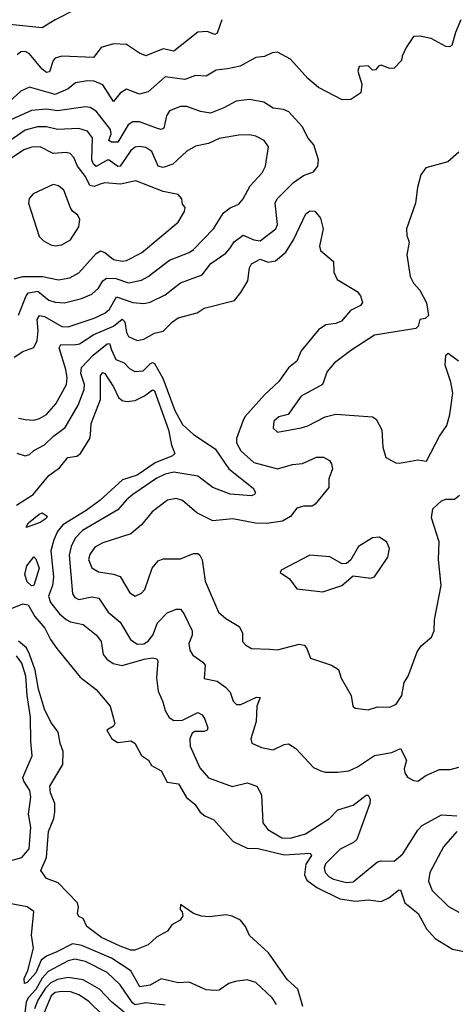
# Model space of a CAD drawing. Extents: x 1603745 to 1745082, y 385868 to 533966.
# Tile 392 of 646: x 1689390 to 1691409, y 438115 to 442674. Entities that reach past the tile are written whole.
import ezdxf

# ---------------------------------------------------------------- set-up
doc = ezdxf.new("R2010")
doc.units = 0

msp = doc.modelspace()

# ---------------------------------------------------------------- linework, layer by layer
at = {"layer": '0CON20XD'}
for points in [[(1689645, 442718.8), (1689555, 442673.8), (1689494.5, 442635.5), (1689345, 442651.6)], [(1691435, 442672.5), (1691408.8, 442615), (1691392.5, 442555), (1691381.7, 442548.3), (1691365, 442548.9), (1691297.3, 442587.3), (1691245, 442598.1), (1691214.2, 442595.8), (1691180.8, 442545), (1691162.5, 442505), (1691160, 442485), (1691125, 442450), (1691105, 442447.5), (1691065, 442462.5), (1691055, 442460), (1691038.3, 442441.7), (1691025, 442440), (1691005, 442460), (1690963.6, 442456.4), (1690957.5, 442435), (1690976.2, 442375), (1690971.2, 442335), (1690925, 442303.8), (1690885, 442302), (1690775, 442360.4), (1690725, 442400.9), (1690645, 442490.5), (1690585, 442523.6), (1690560, 442520), (1690525, 442502.7), (1690485, 442499.4), (1690411.1, 442458.9), (1690353.4, 442446.6), (1690300.4, 442439.6), (1690255, 442412.2), (1690205.4, 442415.4), (1690155, 442397.2), (1690065, 442409.2), (1689985, 442339.1), (1689945, 442328.2), (1689885, 442351.8), (1689855, 442332.9), (1689825, 442294.4), (1689775, 442372.8), (1689735, 442389.7), (1689705, 442390.8), (1689649.2, 442380.8), (1689615, 442354.2), (1689555, 442327.8), (1689435, 442361.5), (1689395, 442342.7), (1689343, 442295)], [(1690326.2, 442673.8), (1690305, 442612), (1690295, 442605.8), (1690259.4, 442619.4), (1690215, 442615.3), (1690105, 442528.5), (1690055, 442539.1), (1689975, 442506.7), (1689945, 442518.5), (1689885, 442559.4), (1689825, 442561.6), (1689767.1, 442545), (1689731.7, 442498.3), (1689585.3, 442504.7), (1689555, 442495.4), (1689545.3, 442484.7), (1689527.6, 442432.4), (1689515, 442430), (1689494.2, 442445), (1689435, 442516.4), (1689415, 442526.2), (1689395, 442524.5), (1689378.4, 442511.6)], [(1689365, 441111.8), (1689405, 441137.5), (1689455, 441155.8), (1689471.2, 441188.8), (1689476, 441235), (1689471.6, 441285), (1689482.5, 441305), (1689505, 441300), (1689585, 441253.6), (1689615, 441251.2), (1689735, 441291.7), (1689784.8, 441315.2), (1689806.1, 441333.9), (1689839.4, 441390.6), (1689915, 441364.7), (1689965, 441360), (1689995, 441366.5), (1690065, 441400), (1690135, 441456.1), (1690235, 441492.7), (1690276.5, 441545), (1690345, 441593.1), (1690363.2, 441615), (1690384.1, 441645), (1690425, 441676.7), (1690475, 441654.1), (1690505, 441650.3), (1690577.5, 441705), (1690584.7, 441725), (1690574, 441825), (1690582.5, 441845), (1690659.4, 441920.6), (1690705, 441953.1), (1690750.9, 441969.1), (1690772, 441995), (1690774.3, 442025), (1690753.3, 442095), (1690727.1, 442125), (1690699.6, 442179.6), (1690636.6, 442246.6), (1690612.6, 442257.4), (1690565, 442264.4), (1690521.2, 442291.2), (1690455, 442304.6), (1690393.1, 442296.9), (1690336.2, 442265), (1690275, 442240.4), (1690228.2, 442248.2), (1690165, 442272.2), (1690135, 442272.5), (1690085, 442251.9), (1690070.8, 442229.2), (1690058.1, 442171.9), (1690045, 442165.5), (1690029.4, 442169.4), (1689945, 442200.5), (1689915, 442200.5), (1689893, 442187), (1689845, 442106.5), (1689816.1, 442106.1), (1689802.8, 442115), (1689814.2, 442145), (1689810.3, 442165), (1689745, 442250), (1689716.9, 442266.9), (1689695, 442269.7), (1689565, 442252), (1689515, 442259.6), (1689445, 442253.5), (1689335, 442204.2)], [(1689384.8, 441305.2), (1689419.5, 441395), (1689431, 441409), (1689475, 441417.2), (1689525, 441374.8), (1689555, 441365.6), (1689597.2, 441362.8), (1689677.2, 441382.8), (1689725, 441403.3), (1689755, 441431.5), (1689775, 441465.3), (1689792.7, 441477.3), (1689835, 441475.9), (1689895, 441455.7), (1689955, 441467.9), (1689986.2, 441485), (1690085, 441560.9), (1690175, 441596.1), (1690195, 441609.2), (1690287.9, 441705), (1690335, 441778.9), (1690365, 441802.5), (1690405, 441819.4), (1690426.2, 441843.8), (1690458.5, 441905), (1690513.5, 441965), (1690528.5, 441995), (1690542.9, 442085), (1690522.5, 442115), (1690485, 442134.5), (1690455, 442140.4), (1690405, 442138.9), (1690315, 442123.8), (1690265, 442101.1), (1690205, 442088.9), (1690164.3, 442065), (1690099.6, 442005), (1690055, 441989.4), (1690032.1, 441995), (1690003.1, 442063.1), (1689975, 442081.5), (1689945, 442086.8), (1689925, 442083.8), (1689905, 442068.2), (1689855, 441996.1), (1689845, 441993.5), (1689805, 442023.2), (1689795, 442023.3), (1689745, 441993.8), (1689731.5, 442005), (1689724.3, 442025), (1689727, 442127), (1689705, 442157.5), (1689665, 442169.5), (1689565, 442165.7), (1689515, 442177), (1689472.9, 442177.1), (1689415, 442162.6), (1689304.2, 442085.8)], [(1689365, 441474.6), (1689405, 441484.2), (1689495.2, 441485.2), (1689570.7, 441469.3), (1689622.1, 441477.9), (1689665, 441501.2), (1689745, 441590.6), (1689765, 441603.3), (1689785, 441596.4), (1689825, 441563.9), (1689865, 441556), (1689885, 441558.7), (1689955, 441593.9), (1690123.9, 441736.1), (1690154, 441785), (1690156.2, 441805), (1690145, 441820), (1690142, 441845), (1690123.8, 441865), (1690055, 441879.1), (1689928.3, 441928.3), (1689857.8, 441912.2), (1689785, 441918.8), (1689762.5, 441912.5), (1689735, 441901), (1689715, 441905.8), (1689695, 441947.7), (1689658.4, 441995), (1689640.5, 442035), (1689623.9, 442053.9), (1689605, 442059.6), (1689545, 442054.2), (1689485, 442084.7), (1689446.2, 442083.8), (1689409, 442071), (1689315, 442007.8)], [(1691425, 442060), (1691374.1, 442015.9), (1691272.1, 441987.9), (1691249.4, 441955), (1691233.6, 441896.4), (1691223.5, 441825), (1691182.5, 441705), (1691184.1, 441674.1), (1691194.2, 441644.2), (1691184.3, 441585), (1691199.4, 441485), (1691214.6, 441454.6), (1691245, 441420.8), (1691275, 441362.5), (1691283.8, 441305), (1691269.5, 441290.5), (1691244.2, 441285.8), (1691237.1, 441255), (1691225.5, 441244.5), (1691035, 441213.5), (1690928.6, 441145), (1690848.9, 441085), (1690814.4, 441045), (1690793.1, 440985), (1690695, 440930.6), (1690634.7, 440845.3), (1690590.8, 440835), (1690567.5, 440815), (1690565, 440782.5), (1690584.4, 440764.4), (1690694.2, 440784.2), (1690725, 440793.6), (1690805.3, 440834.7), (1690855, 440847.3), (1691024.5, 440834.5), (1691042, 440825), (1691068, 440775), (1691072.5, 440695), (1691086.1, 440646.1), (1691132.7, 440622.7), (1691150.3, 440620.3), (1691235, 440635.7), (1691275, 440630), (1691335, 440745.8), (1691369.1, 440795), (1691383.3, 440846.7), (1691397.2, 440945), (1691388.4, 440995), (1691361.5, 441075), (1691365, 441120), (1691375, 441130), (1691424.2, 441095)], [(1689555, 441626.9), (1689585, 441631.8), (1689625.5, 441655), (1689663.5, 441715), (1689668.9, 441748.9), (1689659.3, 441769.3), (1689635, 441787.1), (1689625, 441802.5), (1689594.4, 441885), (1689570, 441905), (1689545, 441911.5), (1689452.8, 441867.2), (1689434.5, 441845.5), (1689431.1, 441825), (1689480.2, 441670.2), (1689500.2, 441650.2), (1689535, 441632.2), (1689555, 441626.9)], [(1689385, 440829.7), (1689415, 440822.1), (1689455, 440820.3), (1689482, 440828), (1689515, 440846.6), (1689557.5, 440895), (1689606.6, 440985), (1689609.8, 441015), (1689604.1, 441055), (1689573.1, 441155), (1689580.1, 441169.9), (1689642, 441168), (1689667.1, 441172.9), (1689733.9, 441216.1), (1689825, 441254.2), (1689865, 441287), (1689877.8, 441275), (1689885.6, 441225.6), (1689895, 441206.5), (1689935, 441187.8), (1689965, 441194.4), (1690015, 441222.5), (1690055, 441232), (1690097.7, 441275), (1690125, 441292.9), (1690212.7, 441317.3), (1690245, 441338.2), (1690385, 441374.3), (1690415, 441410), (1690447.6, 441465), (1690454.4, 441525), (1690465, 441543.2), (1690505, 441565.2), (1690541.1, 441551.1), (1690575, 441556.7), (1690623.2, 441596.8), (1690659.6, 441655), (1690716.7, 441775), (1690735, 441788.9), (1690757.6, 441787.6), (1690784.3, 441755), (1690796.2, 441706.2), (1690778.8, 441625), (1690784.6, 441604.6), (1690844.4, 441554.4), (1690845.7, 441505), (1690861.4, 441471.4), (1690954.3, 441415), (1690968.9, 441395), (1690978, 441365), (1690969.7, 441350.3), (1690922.8, 441327.2), (1690881.7, 441278.3), (1690855, 441266.6), (1690808.9, 441261.1), (1690775, 441238.1), (1690695, 441140), (1690675, 441092.1), (1690635, 441061.5), (1690590.7, 440999.3), (1690525, 440936.4), (1690433.9, 440835), (1690424.5, 440815), (1690395.3, 440735), (1690395.2, 440715), (1690415, 440677.2), (1690475, 440624.1), (1690585, 440593.9), (1690655, 440614.6), (1690700.5, 440619.5), (1690765, 440648.5), (1690797.9, 440647.9), (1690825, 440633.3), (1690835, 440617.5), (1690838.9, 440595), (1690822, 440548), (1690822.1, 440507.9), (1690758.7, 440431.3), (1690745, 440421.4), (1690705, 440421.1), (1690675, 440411.9), (1690645, 440373.5), (1690608.2, 440351.8), (1690535, 440340.6), (1690483.4, 440343.4), (1690377.8, 440362.2), (1690285, 440354.3), (1690210.5, 440390.5), (1690145, 440448.1), (1690115, 440457.3), (1690075, 440450), (1690004.4, 440395), (1689954.7, 440335.3), (1689905, 440293.1), (1689775, 440251.6), (1689738.6, 440231.4), (1689715, 440198.1), (1689709.1, 440175), (1689725, 440136.7), (1689755, 440118.2), (1689825, 440106.5), (1689855.3, 440095.3), (1689900.9, 440020.9), (1689925, 440005.6), (1689955, 440018.5), (1689970.5, 440035), (1690004.4, 440135), (1690032, 440168), (1690055, 440177.3), (1690135, 440178.2), (1690195, 440202.2), (1690215, 440203.1), (1690225.4, 440195.4), (1690235, 440173.3), (1690250, 440075), (1690311.5, 439931.5), (1690345, 439901.2), (1690407.1, 439865), (1690422.3, 439835), (1690423.1, 439795), (1690437.4, 439777.4), (1690465, 439762.9), (1690549.1, 439759.1), (1690585, 439756.5), (1690685, 439782.9), (1690708, 439778), (1690719.1, 439765), (1690738, 439718), (1690835, 439685.6), (1690867.1, 439665), (1690880, 439625), (1690925.5, 439545), (1690934.5, 439495), (1690945, 439487.1), (1691005, 439479.4), (1691047.6, 439492.4), (1691105, 439490.3), (1691135, 439505.3), (1691160.8, 439545), (1691171.1, 439605), (1691189.5, 439635), (1691232.6, 439747.4), (1691251.2, 439775), (1691298, 439815), (1691311.4, 439845), (1691311.9, 439895), (1691343.3, 440055), (1691331.2, 440175), (1691334.1, 440255.9), (1691297.6, 440367.6), (1691305, 440409.4), (1691345, 440445.7), (1691365, 440454.3), (1691405, 440454.2), (1691428, 440472)], [(1689376.9, 440666.9), (1689415, 440654.3), (1689435, 440660), (1689455, 440680), (1689505.2, 440704.8), (1689546.4, 440745), (1689601.2, 440785), (1689661.5, 440888.5), (1689688.3, 440961.7), (1689690.4, 440985), (1689674.1, 441035.9), (1689676.9, 441063.1), (1689729.9, 441120.1), (1689795, 441173.1), (1689806.5, 441175), (1689815.5, 441145.5), (1689835, 441100.6), (1689875, 441084.6), (1689898.8, 441058.8), (1689923.5, 441045), (1689962.4, 441047.6), (1689995, 441081.2), (1690005, 441086.7), (1690015, 441081.5), (1690053.7, 441013.7), (1690108.5, 440865), (1690145, 440800.4), (1690195, 440753.4), (1690296.5, 440686.5), (1690360, 440595), (1690472.5, 440505), (1690482.5, 440485), (1690478, 440475), (1690465, 440469.4), (1690365, 440477.6), (1690285, 440508.1), (1690215, 440559.8), (1690105, 440579.2), (1690065, 440570.4), (1690025, 440550.9), (1689915, 440475.3), (1689885, 440451.3), (1689845, 440404.1), (1689681, 440309), (1689647.2, 440272.8), (1689628.1, 440235), (1689618.7, 440195), (1689634.6, 440015), (1689645, 439998.9), (1689665, 439989.6), (1689725, 440001.4), (1689756.7, 439995), (1689800.8, 439930.8), (1689855.2, 439885.2), (1689903.2, 439805), (1689935, 439783.3), (1689965, 439784.8), (1689985, 439796.6), (1690006.5, 439825), (1690029.1, 439880.9), (1690073, 439927), (1690115, 439944.4), (1690135, 439944.4), (1690151.5, 439925), (1690189.6, 439845), (1690189.3, 439825), (1690174.5, 439785), (1690178.1, 439755), (1690192.4, 439732.4), (1690239.3, 439699.3), (1690250, 439685), (1690244.4, 439624.4)], [(1689375, 440425.9), (1689453.2, 440475), (1689525, 440563.2), (1689575, 440598.8), (1689613.6, 440646.4), (1689655, 440653.3), (1689672.4, 440665), (1689714.7, 440735), (1689718.7, 440751.3), (1689721.6, 440805), (1689763.9, 440915), (1689764, 441026), (1689775, 441040.9), (1689785.2, 441035.2), (1689825, 440974.7), (1689848.4, 440925), (1689865, 440910.7), (1689885, 440906.8), (1689925, 440911.2), (1689968.4, 440931.6), (1690005, 440960.4), (1690015, 440955.4), (1690080, 440775), (1690093.6, 440703.6), (1690108.8, 440665), (1690098.8, 440655), (1690018.3, 440621.7), (1689934, 440565), (1689866, 440544), (1689762.1, 440447.9), (1689698.8, 440401.2), (1689589.8, 440335), (1689565, 440304.7), (1689548.5, 440265), (1689534.4, 440215), (1689547, 440095), (1689541.9, 440055), (1689524.2, 440005), (1689532.5, 439975), (1689575, 439923.1), (1689605, 439897.1), (1689625, 439886.5), (1689683.8, 439873.8), (1689746.7, 439825), (1689767.7, 439795), (1689777.3, 439735), (1689793.8, 439713.8), (1689823.2, 439693.2), (1689865, 439683.5), (1689966.3, 439713.7), (1690005, 439720), (1690026.4, 439715), (1690030.7, 439705), (1690023.5, 439626.5), (1690032.1, 439565), (1690053.9, 439515), (1690063.6, 439475), (1690082.5, 439442.5), (1690105, 439429.7), (1690145, 439431.5), (1690215, 439465.8), (1690235.8, 439455.8), (1690248.8, 439435), (1690261.8, 439395), (1690258.8, 439385), (1690245, 439378.1), (1690202.3, 439377.7), (1690189.2, 439370.8), (1690179, 439345), (1690180.6, 439310.6), (1690225, 439209.5), (1690265, 439163.8), (1690375, 439123.3), (1690445, 439141.2), (1690488.9, 439125), (1690510, 439085), (1690516.4, 438955), (1690540, 438925), (1690605, 438886.6), (1690645.5, 438884.5), (1690715, 438904), (1690826.1, 438975), (1690864.3, 439015.7), (1690935, 439037.8), (1690995, 439084.3), (1691005, 439084.2), (1691014.5, 439065), (1691013.2, 439045), (1690951.9, 438878.1), (1690936.3, 438863.7), (1690875, 438834.1), (1690807.6, 438765), (1690801.4, 438745), (1690805.9, 438725), (1690823.8, 438705), (1690844.5, 438694.5), (1690905, 438680), (1690935, 438682.5), (1691048.6, 438775), (1691065, 438779.6), (1691125, 438777.5), (1691165, 438811.5), (1691235, 438921.1), (1691255, 438942.9), (1691345, 438991.8), (1691415, 438988.1)], [(1689425, 440323.8), (1689420, 440325), (1689431.2, 440345), (1689480, 440385), (1689495, 440390), (1689517.5, 440375), (1689512.5, 440365), (1689485, 440346.2), (1689425, 440323.8)], [(1690795, 440024.6), (1690882.5, 440055), (1690935, 440098.8), (1691015, 440088.8), (1691035, 440093.8), (1691095.6, 440185), (1691104.3, 440225), (1691091.4, 440255), (1691057.4, 440277.4), (1691025, 440275.7), (1690960, 440235), (1690925, 440173.3), (1690905, 440156.2), (1690885, 440154.2), (1690827.4, 440187.4), (1690734.6, 440195.4), (1690602.5, 440125), (1690597.5, 440115), (1690640.8, 440085), (1690675, 440038.8), (1690795, 440024.6)], [(1689445, 440052.7), (1689425, 440071.5), (1689414.5, 440105), (1689424, 440145), (1689455, 440186.7), (1689465, 440177.5), (1689481.2, 440135), (1689455, 440054.5), (1689445, 440052.7)], [(1689355, 439950), (1689405, 439969.5), (1689429.2, 439965), (1689460.4, 439910.4), (1689507.3, 439857.3), (1689532.9, 439805), (1689562.6, 439762.6), (1689670.5, 439630.5), (1689745, 439572.5), (1689808.9, 439495), (1689830.8, 439415), (1689825, 439403.8), (1689793.3, 439385), (1689817.5, 439345), (1689845, 439326.9), (1689905, 439335.7), (1689923.8, 439325), (1689955, 439267.5), (1689987.5, 439245), (1690000.7, 439220.7), (1690045, 439196), (1690074.1, 439144.1), (1690125.9, 439135.9), (1690162.9, 439072.9), (1690202.4, 439042.4), (1690226.5, 439005), (1690247.4, 438987.4), (1690289.6, 438969.6), (1690379.1, 438869.1), (1690445, 438837.5), (1690495, 438836.2), (1690615, 438807.4), (1690736.7, 438815), (1690742, 438805), (1690716.4, 438763.6), (1690709.6, 438715), (1690720.7, 438690.7), (1690766.5, 438656.5), (1690873.1, 438603.1), (1690947, 438593), (1691005, 438598.4), (1691065, 438591.6), (1691101, 438609), (1691145, 438644.4), (1691155, 438645.6), (1691175.4, 438585), (1691236.3, 438536.3), (1691274.8, 438464.8), (1691315, 438420.7), (1691395, 438370.9), (1691525, 438344.5)], [(1690701.8, 438105), (1690679.6, 438185), (1690630.1, 438230.1), (1690543.7, 438353.7), (1690455, 438434.3), (1690436.9, 438475), (1690413.1, 438505), (1690375, 438523.3), (1690345, 438529.3), (1690269.6, 438520.4), (1690233.3, 438523.3), (1690195.6, 438535.6), (1690135, 438577.5), (1690133.3, 438555), (1690143.6, 438543.6), (1690146.7, 438525), (1690133.8, 438505), (1690095, 438484), (1690075, 438453.8), (1690024.2, 438425.8), (1689985, 438390), (1689924.3, 438365.7), (1689905, 438366.7), (1689855, 438384.1), (1689770, 438425), (1689701.2, 438475), (1689685, 438512.5), (1689665, 438521.2), (1689657.5, 438535), (1689663.3, 438565), (1689657.5, 438585), (1689568.3, 438678.3), (1689515, 438697.8), (1689488.6, 438735), (1689513.7, 438795), (1689523.3, 438915), (1689548.5, 438975), (1689553.8, 439006.2), (1689553.3, 439045), (1689532.9, 439095), (1689530.4, 439125), (1689590.6, 439225), (1689591.1, 439285), (1689577.1, 439325), (1689568.8, 439375), (1689535, 439421.2), (1689505, 439482.5), (1689477.8, 439575), (1689462.3, 439662.3), (1689436.4, 439736.4), (1689421.8, 439765), (1689385, 439796.2)], [(1689265, 438757.4), (1689400, 438795), (1689433.9, 438835), (1689442.2, 438935), (1689430.5, 438995), (1689442.5, 439075), (1689437.3, 439105), (1689409.1, 439149.1), (1689405.4, 439165), (1689447.3, 439265), (1689441.6, 439331.6), (1689440.4, 439445), (1689424.2, 439545), (1689418.4, 439635), (1689399.4, 439695), (1689375, 439729.4)], [(1690244.4, 439624.4), (1690305, 439612.1), (1690344, 439584), (1690365, 439560.8), (1690379.3, 439519.3), (1690395, 439504), (1690415, 439504), (1690487.4, 439537.4), (1690504.3, 439535), (1690489.2, 439495), (1690485.6, 439424.4), (1690460.8, 439345), (1690466.2, 439325), (1690510, 439305), (1690565, 439293.1), (1690615, 439318), (1690635, 439320.8), (1690669.5, 439299.5), (1690751.5, 439211.5), (1690785, 439195.5), (1690805, 439190), (1690865, 439190.5), (1690915, 439196.9), (1690955.8, 439215), (1691035, 439266.5), (1691115, 439281.5), (1691155, 439300), (1691182.9, 439245), (1691171.9, 439205), (1691175, 439187.5), (1691187, 439167), (1691215, 439151.2), (1691235, 439148.8), (1691272.5, 439175), (1691335, 439202.5), (1691385, 439201.9), (1691425, 439212.9)], [(1691416.2, 438915), (1691353.6, 438845), (1691291.1, 438725), (1691283.8, 438685), (1691302.2, 438642.2), (1691377.6, 438567.6), (1691425, 438542.2)], [(1690579.7, 438115), (1690560, 438145), (1690485, 438216.2), (1690445, 438228.4), (1690388.3, 438221.7), (1690358.9, 438211.1), (1690315, 438181.1), (1690295, 438178.5), (1690255, 438183.1), (1690175, 438217.9), (1690125, 438215.4), (1690045, 438232.7), (1689995, 438204.3), (1689946.3, 438196.3), (1689905, 438270.7), (1689815, 438329.1), (1689678.1, 438388.1), (1689634.2, 438395.8), (1689562.3, 438357.7), (1689515, 438337.9), (1689490.1, 438319.9), (1689465, 438261.6), (1689425, 438215.6), (1689412.4, 438212.4), (1689411.4, 438235), (1689427.4, 438272.6), (1689453.8, 438375), (1689445.2, 438434.8), (1689455.8, 438545), (1689425, 438567.1), (1689350.3, 438580.3)], [(1690065, 438111.2), (1689975, 438121.5), (1689925, 438113.1), (1689912.5, 438122.5), (1689855.1, 438205.1), (1689795, 438261.9), (1689695, 438313.7), (1689645, 438324.4), (1689615, 438315.9), (1689522, 438268), (1689495, 438236.1), (1689465, 438184.6), (1689428.8, 438145), (1689420.2, 438125), (1689398, 437955)], [(1689895, 438061.7), (1689815, 438126.7), (1689760.7, 438185), (1689685, 438228.9), (1689615, 438239), (1689565, 438230.8), (1689535, 438215.2), (1689509.6, 438190.4), (1689474.9, 438135), (1689458.4, 438095)], [(1689845, 437997.5), (1689709.8, 438129.8), (1689665, 438159.3), (1689625, 438172.4), (1689585, 438175.2), (1689555, 438169.4), (1689535.5, 438155), (1689503.3, 438076.7)]]:
    msp.add_lwpolyline(points, dxfattribs=at)

doc.saveas('drawing.dxf')
